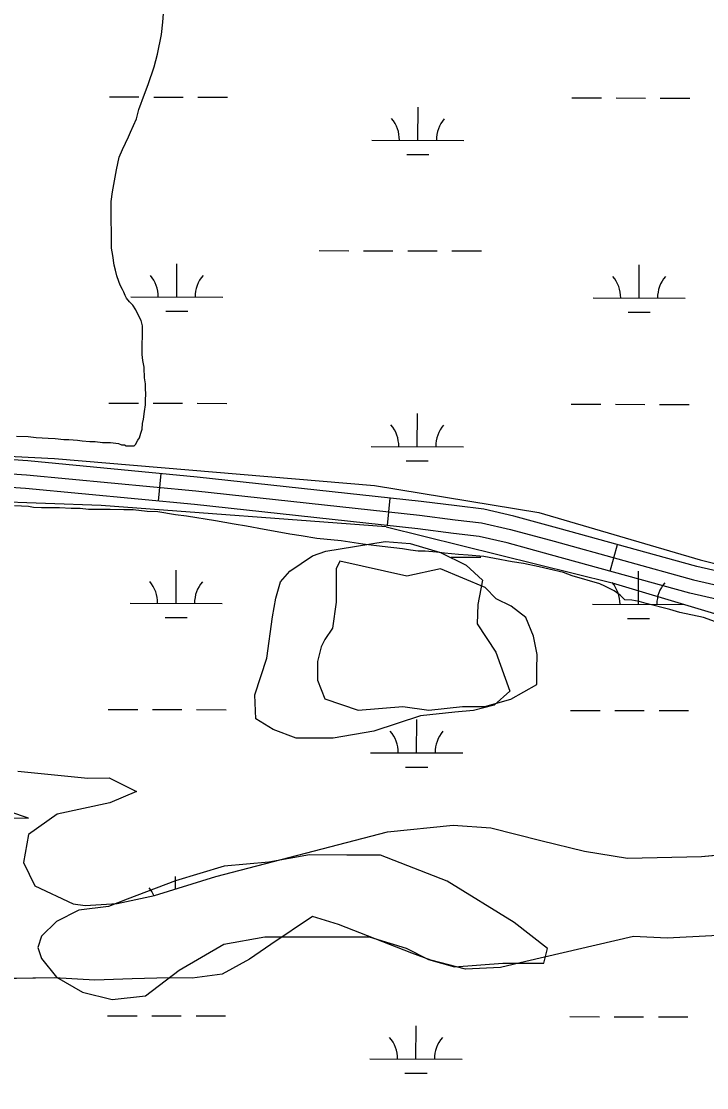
# Model space of a CAD drawing. Extents: x 3219052 to 3256913, y 800770 to 826146.
# Drawn here: x 3237103 to 3237847, y 820816 to 821974 of the extents above; entities that cross this region are included whole.
import ezdxf

# ---------------------------------------------------------------- set-up
doc = ezdxf.new("R2010")
doc.units = 0
for name, color, linetype in [('V-ROAD-CNTR', 7, 'Continuous'), ('V-SITE-VEGE', 7, 'Continuous'), ('V-TOPO-SHOR', 7, 'Continuous'), ('V-WETL-SWMP', 7, 'Continuous')]:
    doc.layers.add(name, color=color, linetype=linetype)

msp = doc.modelspace()

# ---------------------------------------------------------------- linework, layer by layer
at = {"layer": 'V-ROAD-CNTR'}
for p, q in [((3237252.4, 821453), (3237255.2, 821482.8)), ((3237500.8, 821426.5), (3237504, 821456.3)), ((3237742.7, 821376.9), (3237750.7, 821405.8))]:
    msp.add_line(p, q, dxfattribs=at)
for points in [[(3238617.1, 821243.7), (3238606.1, 821243.9), (3238581, 821242.8), (3238538.1, 821237.2), (3238505.3, 821237.4), (3238449.4, 821241.9), (3237836.7, 821382), (3237685.9, 821423.7), (3237638, 821436.6), (3237605.6, 821444.2), (3237576.4, 821447.7), (3237537.5, 821452.7), (3237294.3, 821479.1), (3237110.4, 821496.6), (3236934.8, 821508.6), (3236795.1, 821511.1), (3236626.2, 821512.3), (3236068.9, 821499.5), (3235304.3, 821460.7), (3234290.9, 821427.9), (3233313.7, 821383.6), (3232818.7, 821364.8)], [(3236069.5, 821484.5), (3236626.4, 821497.3), (3236794.9, 821496.1), (3236934.2, 821493.6), (3237109.1, 821481.7), (3237292.8, 821464.2), (3237535.7, 821437.8), (3237574.5, 821432.8), (3237603, 821429.4), (3237634.4, 821422), (3237681.9, 821409.3), (3237833, 821367.5), (3238447.1, 821227), (3238504.7, 821222.4), (3238539, 821222.2), (3238582.3, 821227.8), (3238606.2, 821228.9), (3238631.1, 821228.3)], [(3238628.6, 821213.3), (3238606.4, 821213.9), (3238583.6, 821212.9), (3238540, 821207.2), (3238504, 821207.4), (3238444.8, 821212.1), (3237829.3, 821352.9), (3237678, 821394.8), (3237630.7, 821407.5), (3237600.4, 821414.6), (3237572.7, 821417.9), (3237534, 821422.9), (3237291.3, 821449.3), (3237107.9, 821466.7), (3236933.5, 821478.6), (3236794.8, 821481.1), (3236626.5, 821482.3), (3236070.1, 821469.5)]]:
    msp.add_lwpolyline(points, dxfattribs=at)
at = {"layer": 'V-SITE-VEGE'}
for p, q in [((3237257.1, 821973.4), (3237258.6, 821992.1)), ((3237255.5, 821959.7), (3237257.1, 821973.4)), ((3237251.4, 821938.5), (3237255.5, 821959.7)), ((3237247.8, 821924.9), (3237251.4, 821938.5)), ((3237241.2, 821905.7), (3237247.8, 821924.9)), ((3237237.1, 821895.1), (3237241.2, 821905.7)), ((3237231, 821878.4), (3237237.1, 821895.1)), ((3237228.5, 821868.3), (3237231, 821878.4)), ((3237221.9, 821853.7), (3237228.5, 821868.3)), ((3237219.8, 821848.7), (3237221.9, 821853.7)), ((3237213.2, 821835), (3237219.8, 821848.7)), ((3237206.6, 821812.8), (3237209.7, 821826.5)), ((3237209.7, 821826.5), (3237213.2, 821835)), ((3237202.5, 821789.1), (3237206.6, 821812.8)), ((3237200.9, 821778.5), (3237202.5, 821789.1)), ((3237200.9, 821757.2), (3237200.9, 821778.5)), ((3237201.4, 821746.1), (3237200.9, 821757.2)), ((3237201.3, 821727.9), (3237201.4, 821746.1)), ((3237202.8, 821719.8), (3237201.3, 821727.9)), ((3237204.3, 821709.2), (3237202.8, 821719.8)), ((3237205.8, 821703.7), (3237204.3, 821709.2)), ((3237207.3, 821697.6), (3237205.8, 821703.7)), ((3237209.3, 821691.5), (3237207.3, 821697.6)), ((3237210.8, 821687.5), (3237209.3, 821691.5)), ((3237213.3, 821682.9), (3237210.8, 821687.5)), ((3237214.8, 821679.9), (3237213.3, 821682.9)), ((3237216.3, 821676.4), (3237214.8, 821679.9)), ((3237217.8, 821673.3), (3237216.3, 821676.4)), ((3237220.8, 821669.3), (3237217.8, 821673.3)), ((3237224.4, 821665.7), (3237220.8, 821669.3)), ((3237227.9, 821660.7), (3237224.4, 821665.7)), ((3237229.9, 821656.1), (3237227.9, 821660.7)), ((3237233.4, 821649), (3237229.9, 821656.1)), ((3237234.9, 821643.5), (3237233.4, 821649)), ((3237234.8, 821612.1), (3237234.9, 821643.5)), ((3237235.3, 821605.6), (3237234.8, 821612.1)), ((3237236.8, 821598.5), (3237235.3, 821605.6)), ((3237236.8, 821594.9), (3237236.8, 821598.5)), ((3237237.3, 821589.9), (3237236.8, 821594.9)), ((3237237.3, 821586.9), (3237237.3, 821589.9)), ((3237238.3, 821580.3), (3237237.3, 821586.9)), ((3237238.3, 821575.2), (3237238.3, 821580.3)), ((3237238.8, 821569.2), (3237238.3, 821575.2)), ((3237238.2, 821563.1), (3237238.8, 821569.2)), ((3237238.2, 821557.5), (3237238.2, 821563.1)), ((3237236.2, 821541.9), (3237237.2, 821550.5)), ((3237237.2, 821550.5), (3237238.2, 821557.5)), ((3237234.6, 821531.3), (3237235.1, 821537.3)), ((3237235.1, 821537.3), (3237236.2, 821541.9)), ((3237231.6, 821521.7), (3237233.1, 821526.7)), ((3237233.1, 821526.7), (3237234.6, 821531.3)), ((3237098.2, 821523.6), (3237110.8, 821523)), ((3237110.8, 821523), (3237119.4, 821522)), ((3237119.4, 821522), (3237132.5, 821521.5)), ((3237132.5, 821521.5), (3237140.1, 821520.9)), ((3237140.1, 821520.9), (3237149.7, 821519.9)), ((3237149.7, 821519.9), (3237155.2, 821519.9)), ((3237155.2, 821519.9), (3237164.3, 821519.3)), ((3237164.3, 821519.3), (3237169.4, 821518.3)), ((3237169.4, 821518.3), (3237178, 821517.8)), ((3237178, 821517.8), (3237183.5, 821517.8)), ((3237183.5, 821517.8), (3237191.6, 821516.7)), ((3237191.6, 821516.7), (3237200.2, 821516.7)), ((3237200.2, 821516.7), (3237203.2, 821516.2)), ((3237203.2, 821516.2), (3237208.8, 821515.7)), ((3237208.8, 821515.7), (3237212.3, 821514.2)), ((3237212.3, 821514.2), (3237215.4, 821514.1)), ((3237215.4, 821514.1), (3237217.4, 821513.1)), ((3237217.4, 821513.1), (3237226, 821513.1)), ((3237226, 821513.1), (3237227.5, 821514.6)), ((3237227.5, 821514.6), (3237230, 821519.2)), ((3237230, 821519.2), (3237231.6, 821521.7))]:
    msp.add_line(p, q, dxfattribs=at)
for points in [[(3237125.2, 821445.7), (3237116.6, 821446.2), (3237111.1, 821447.2), (3237095.9, 821447.8)], [(3237857.1, 821321.8), (3237844, 821326.4), (3237818.2, 821332.1), (3237807.6, 821335.1), (3237781.9, 821341.8), (3237774.3, 821343.8), (3237766.2, 821345.4), (3237758.6, 821345.9), (3237753.6, 821350.9), (3237747, 821355.5), (3237736.9, 821360.6), (3237731.4, 821363.1), (3237701.6, 821371.8), (3237692, 821375.4), (3237676.3, 821379), (3237665.7, 821381.5), (3237648.6, 821385.1), (3237636.4, 821387.1), (3237617.3, 821390.7), (3237605.6, 821392.8), (3237588.5, 821394.4), (3237577.9, 821394.9), (3237562.7, 821396.5), (3237554.1, 821397.5), (3237542, 821398.5), (3237534.4, 821398.6), (3237525.8, 821399.6), (3237517.2, 821401.1), (3237495, 821403.7), (3237474.3, 821406.3), (3237450.6, 821409.9), (3237424.3, 821412.5), (3237407.1, 821415.1), (3237395, 821417.1), (3237373.3, 821421.2), (3237367.2, 821422.3), (3237348, 821425.9), (3237334.4, 821427.9), (3237314.2, 821431.5), (3237282.9, 821436.6), (3237270.7, 821438.2), (3237251.5, 821441.3), (3237239.9, 821441.8), (3237224.8, 821443.4), (3237214.7, 821443.4), (3237200, 821444), (3237176.3, 821444), (3237167.2, 821445.1), (3237157.6, 821445.1), (3237144.9, 821445.6), (3237125.2, 821445.7)], [(3237099.5, 821159.5), (3237175.8, 821152.1), (3237198.9, 821152.5), (3237228.6, 821137.7), (3237199.6, 821125.1), (3237142.3, 821112.9), (3237111.2, 821090.7), (3237106, 821060.5), (3237118.2, 821035), (3237159.9, 821015.4), (3237172.6, 821013.8), (3237207.6, 821015.7), (3237248.2, 821024.7), (3237314.6, 821045.2), (3237500.8, 821093.6), (3237572.4, 821101), (3237613.3, 821098.1), (3237667.3, 821084.4), (3237715, 821072.7), (3237761.5, 821065.1), (3237841.8, 821066.8), (3237945.6, 821076.9)], [(3238047.5, 820999.9), (3238001.8, 821005.9), (3237957.7, 821002.5), (3237939.4, 820990.2), (3237915.9, 820985.9), (3237853.1, 820980.9), (3237804.6, 820978.3), (3237768, 820980), (3237651.1, 820952.9), (3237623.6, 820946.2), (3237585.8, 820944.7), (3237548.1, 820954.3), (3237527.5, 820962), (3237447.6, 820993.2), (3237419.4, 821001.6), (3237374.4, 820971.5), (3237351.3, 820955.3), (3237321.5, 820939.1), (3237288.9, 820934.8), (3237263.8, 820935.3), (3237223.7, 820934.2), (3237183.1, 820932.7), (3237139.4, 820935.2), (3237044.8, 820933.5)]]:
    msp.add_lwpolyline(points, dxfattribs=at)
at = {"layer": 'V-TOPO-SHOR'}
for points in [[(3231018.6, 821021.2), (3231675.7, 821268.4), (3231959.5, 821325.2), (3232220.9, 821353.3), (3232335.7, 821359.5), (3232708.7, 821371.4), (3233145.3, 821380.1), (3233381.2, 821392.3), (3234592.5, 821440.8), (3235918.6, 821495.4), (3236211.9, 821507.5), (3236747.4, 821519.1), (3237139.4, 821499.2), (3237486.7, 821469.8), (3237665.2, 821440.7), (3237840.4, 821389.3), (3238331, 821267.2), (3238525.4, 821241.3), (3238624.2, 821260.2), (3238828.4, 821352.2), (3238956, 821431.6), (3238978.4, 821450.7), (3238997.6, 821479.4), (3239020.9, 821505.5)], [(3237499.4, 821425.1), (3237190.3, 821448.1), (3237008.6, 821454.8), (3236658, 821468.3), (3236208.6, 821462.9), (3235921.7, 821447.6), (3235548.7, 821429.2), (3235013.2, 821417.6), (3234653, 821402.4), (3233935.8, 821375.2), (3233263.2, 821338.4), (3232418.5, 821321), (3232147.5, 821308.8), (3231870.2, 821271.2), (3231669.2, 821220.6), (3231056.8, 820992.4), (3230986.6, 820979.8)], [(3237499.4, 821425.1), (3237744.7, 821364.1), (3238120.6, 821251.7), (3238410.5, 821196.9), (3238566.7, 821193.4)], [(3237522.1, 821371.3), (3237449.4, 821387.6), (3237445.3, 821379.5), (3237445.3, 821343.2), (3237441.2, 821314.9), (3237433.1, 821302.8), (3237429, 821294.7), (3237424.9, 821278.6), (3237424.9, 821258.4), (3237432.9, 821238.2), (3237469.3, 821226), (3237517.7, 821229.9), (3237546, 821225.8), (3237582.4, 821229.8), (3237606.6, 821229.7), (3237634.9, 821237.7), (3237663.2, 821253.8), (3237663.2, 821270), (3237663.3, 821286.2), (3237659.3, 821306.4), (3237651.2, 821326.6), (3237635.1, 821338.7), (3237619, 821346.8), (3237606.9, 821359), (3237558.4, 821379.3), (3237522.1, 821371.3)], [(3233023.9, 820643.5), (3233379.3, 820682.2), (3233734.8, 820740.7), (3233991.5, 820799.4), (3234386.5, 820857.8), (3234801.1, 820916.1), (3235117.1, 820955), (3235551.5, 820993.5), (3236124.1, 821051.6), (3236459.8, 821110.1), (3236913.8, 821109.1), (3237032.3, 821108.9), (3237111.2, 821108.7), (3237052.1, 821128.6), (3236617.8, 821169), (3235847.9, 821150.8), (3235413.5, 821112.3), (3234998.9, 821073.6), (3234604, 821035), (3234011.6, 820977), (3233153.1, 820814.5)], [(3237427, 820979.7), (3237480.9, 820979.6), (3237521.2, 820967.4), (3237545.4, 820955.2), (3237573.7, 820947), (3237626.2, 820951), (3237670.6, 820950.9), (3237674.7, 820967), (3237638.4, 820995.4), (3237565.8, 821040), (3237493.2, 821068.4), (3237456.8, 821068.5), (3237416.4, 821068.6), (3237372, 821060.6), (3237323.5, 821056.6), (3237270.9, 821040.6), (3237218.4, 821020.5), (3237198.2, 821012.5), (3237165.9, 821008.5), (3237141.6, 820996.4), (3237125.4, 820980.3), (3237121.3, 820968.2), (3237125.4, 820956.1), (3237141.5, 820935.8), (3237169.7, 820919.6), (3237202, 820911.5), (3237238.4, 820915.4), (3237274.8, 820943.6), (3237323.3, 820971.8), (3237367.8, 820979.8), (3237427, 820979.7)]]:
    msp.add_lwpolyline(points, dxfattribs=at)
at = {"layer": 'V-WETL-SWMP'}
for p, q in [((3237199.2, 821892), (3237231.2, 821892)), ((3237247.2, 821891.9), (3237279.2, 821891.9)), ((3237295.2, 821891.8), (3237327.2, 821891.8)), ((3237701.1, 821891), (3237733.1, 821890.9)), ((3237749.1, 821890.9), (3237781.1, 821890.8)), ((3237797.1, 821890.8), (3237829.1, 821890.7)), ((3237534, 821844.9), (3237534.1, 821880.9)), ((3237484, 821845), (3237584, 821844.8)), ((3237521.9, 821829.5), (3237545.9, 821829.4)), ((3237426.9, 821725.1), (3237458.9, 821725)), ((3237474.9, 821725), (3237506.9, 821724.9)), ((3237522.9, 821724.9), (3237554.9, 821724.8)), ((3237570.9, 821724.8), (3237602.9, 821724.7)), ((3237272.2, 821674.6), (3237272.3, 821710.6)), ((3237774.1, 821673.6), (3237774.2, 821709.6)), ((3237222.2, 821674.7), (3237322.2, 821674.5)), ((3237724.1, 821673.7), (3237824.1, 821673.5)), ((3237260.2, 821659.2), (3237284.2, 821659.2)), ((3237762.1, 821658.2), (3237786.1, 821658.1)), ((3237198.5, 821559.4), (3237230.5, 821559.3)), ((3237246.5, 821559.3), (3237278.5, 821559.2)), ((3237294.5, 821559.2), (3237326.5, 821559.1)), ((3237533.3, 821512.2), (3237533.4, 821548.2)), ((3237700.4, 821558.3), (3237732.4, 821558.2)), ((3237748.4, 821558.2), (3237780.4, 821558.1)), ((3237796.4, 821558.1), (3237828.4, 821558)), ((3237483.3, 821512.3), (3237583.3, 821512.1)), ((3237521.2, 821496.8), (3237545.2, 821496.8)), ((3237434.1, 821398.7), (3237498.5, 821409.2)), ((3237498.5, 821409.2), (3237525.5, 821406.8)), ((3237419.7, 821393.6), (3237434.1, 821398.7)), ((3237525.5, 821406.8), (3237558.5, 821397.1)), ((3237558.5, 821397.1), (3237586.3, 821383.5)), ((3237395.1, 821376.9), (3237419.7, 821393.6)), ((3237570.2, 821392.1), (3237602.2, 821392)), ((3237271.5, 821342), (3237271.6, 821378)), ((3237384.7, 821365.4), (3237395.1, 821376.9)), ((3237586.3, 821383.5), (3237604.1, 821367.2)), ((3237773.4, 821340.9), (3237773.5, 821376.9)), ((3237379.9, 821347.6), (3237384.7, 821365.4)), ((3237604.1, 821367.2), (3237598.9, 821340.6)), ((3237221.5, 821342.1), (3237321.5, 821341.9)), ((3237376.2, 821327.3), (3237379.9, 821347.6)), ((3237598.9, 821340.6), (3237598.4, 821319.5)), ((3237723.4, 821341), (3237823.4, 821340.8)), ((3237259.5, 821326.6), (3237283.5, 821326.5)), ((3237370.1, 821282.4), (3237376.2, 821327.3)), ((3237598.4, 821319.5), (3237618.6, 821288.8)), ((3237761.4, 821325.5), (3237785.4, 821325.5)), ((3237356.9, 821242.7), (3237370.1, 821282.4)), ((3237618.6, 821288.8), (3237633.6, 821246.7)), ((3237633.6, 821246.7), (3237616.9, 821231.2)), ((3237358, 821216.4), (3237356.9, 821242.7)), ((3237197.8, 821226.7), (3237229.8, 821226.6)), ((3237245.8, 821226.6), (3237277.8, 821226.5)), ((3237293.8, 821226.5), (3237325.8, 821226.4)), ((3237573.9, 821223.8), (3237536.9, 821219.9)), ((3237594.2, 821225.7), (3237573.9, 821223.8)), ((3237616.9, 821231.2), (3237594.2, 821225.7)), ((3237699.7, 821225.6), (3237731.7, 821225.6)), ((3237747.7, 821225.5), (3237779.7, 821225.5)), ((3237795.7, 821225.4), (3237827.7, 821225.4)), ((3237376.7, 821204.9), (3237358, 821216.4)), ((3237536.9, 821219.9), (3237486, 821203)), ((3237532.6, 821179.6), (3237532.7, 821215.6)), ((3237401.7, 821195.6), (3237376.7, 821204.9)), ((3237486, 821203), (3237441.9, 821195.5)), ((3237441.9, 821195.5), (3237401.7, 821195.6)), ((3237482.6, 821179.7), (3237582.6, 821179.4)), ((3237099.5, 821159.5), (3237175.8, 821152.1)), ((3237520.6, 821164.1), (3237544.6, 821164.1)), ((3237175.8, 821152.1), (3237198.9, 821152.5)), ((3237198.9, 821152.5), (3237228.6, 821137.7)), ((3237228.6, 821137.7), (3237199.6, 821125.1)), ((3237199.6, 821125.1), (3237142.3, 821112.9)), ((3237142.3, 821112.9), (3237111.2, 821090.7)), ((3237500.8, 821093.6), (3237572.4, 821101)), ((3237572.4, 821101), (3237613.3, 821098.1)), ((3237613.3, 821098.1), (3237667.3, 821084.4)), ((3237111.2, 821090.7), (3237106, 821060.5)), ((3237314.6, 821045.2), (3237500.8, 821093.6)), ((3237667.3, 821084.4), (3237715, 821072.7)), ((3237841.8, 821066.8), (3237945.6, 821076.9)), ((3237715, 821072.7), (3237761.5, 821065.1)), ((3237761.5, 821065.1), (3237841.8, 821066.8)), ((3237106, 821060.5), (3237118.2, 821035)), ((3237248.2, 821024.7), (3237314.6, 821045.2)), ((3237270.8, 821031.7), (3237270.9, 821045.3)), ((3237118.2, 821035), (3237159.9, 821015.4)), ((3237159.9, 821015.4), (3237172.6, 821013.8)), ((3237172.6, 821013.8), (3237207.6, 821015.7)), ((3237207.6, 821015.7), (3237248.2, 821024.7)), ((3237419.4, 821001.6), (3237374.4, 820971.5)), ((3237447.6, 820993.2), (3237419.4, 821001.6)), ((3237527.5, 820962), (3237447.6, 820993.2)), ((3237853.1, 820980.9), (3237804.6, 820978.3)), ((3237374.4, 820971.5), (3237351.3, 820955.3)), ((3237768, 820980), (3237651.1, 820952.9)), ((3237804.6, 820978.3), (3237768, 820980)), ((3237548.1, 820954.3), (3237527.5, 820962)), ((3237351.3, 820955.3), (3237321.5, 820939.1)), ((3237585.8, 820944.7), (3237548.1, 820954.3)), ((3237623.6, 820946.2), (3237585.8, 820944.7)), ((3237651.1, 820952.9), (3237623.6, 820946.2)), ((3237139.4, 820935.2), (3237044.8, 820933.5)), ((3237183.1, 820932.7), (3237139.4, 820935.2)), ((3237223.7, 820934.2), (3237183.1, 820932.7)), ((3237263.8, 820935.3), (3237223.7, 820934.2)), ((3237288.9, 820934.8), (3237263.8, 820935.3)), ((3237321.5, 820939.1), (3237288.9, 820934.8)), ((3237197.1, 820894), (3237229.1, 820893.9)), ((3237245.1, 820893.9), (3237277.1, 820893.8)), ((3237293.1, 820893.8), (3237325.1, 820893.7)), ((3237699, 820893), (3237731, 820892.9)), ((3237747, 820892.9), (3237779, 820892.8)), ((3237795, 820892.8), (3237827, 820892.7)), ((3237531.9, 820846.9), (3237532, 820882.9)), ((3237481.9, 820847), (3237581.9, 820846.8)), ((3237519.9, 820831.5), (3237543.9, 820831.4))]:
    msp.add_line(p, q, dxfattribs=at)
for centre, start, end in [((3237478.7, 821845.5), 359.1081, 40.6518), ((3237589.2, 821845.3), 139.1081, 180.6517), ((3237216.9, 821675.2), 359.1081, 40.6518), ((3237327.4, 821675), 139.1081, 180.6517), ((3237718.9, 821674.2), 359.1081, 40.6518), ((3237829.3, 821673.9), 139.1081, 180.6517), ((3237478, 821512.8), 359.1081, 40.6518), ((3237588.5, 821512.6), 139.1081, 180.6517), ((3237216.2, 821342.6), 359.1081, 40.6518), ((3237326.7, 821342.3), 139.1081, 180.6517), ((3237718.2, 821341.5), 359.1081, 40.6518), ((3237828.6, 821341.3), 139.1081, 180.6517), ((3237477.3, 821180.1), 359.1081, 40.6518), ((3237587.8, 821179.9), 139.1081, 180.6517), ((3237215.5, 821009.9), 24.6962, 40.6518), ((3237476.6, 820847.5), 359.1081, 40.6518), ((3237587.1, 820847.2), 139.1081, 180.6517)]:
    msp.add_arc(centre, 35.2, start, end, dxfattribs=at)

doc.saveas('drawing.dxf')
